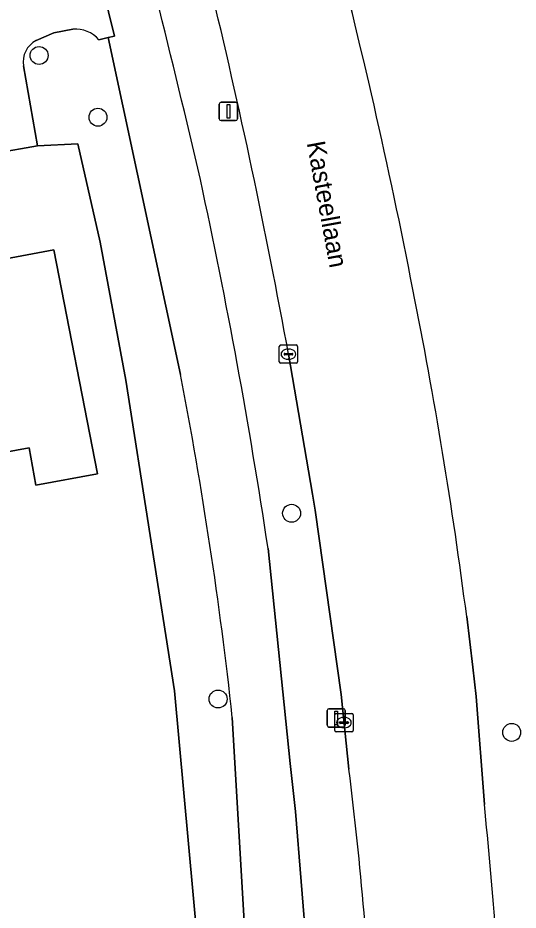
# Model space of a CAD drawing. Extents: x 157793 to 159380, y 380877 to 382313.
# Drawn here: x 158983.94 to 159011.2, y 381591.13 to 381639.8 of the extents above; entities that cross this region are included whole.
import ezdxf

# ---------------------------------------------------------------- set-up
doc = ezdxf.new("R2010")
doc.units = 0
for name, color, linetype in [('IMGEO_Berm_groen', 7, 'Continuous'), ('IMGEO_Boom', 7, 'Continuous'), ('IMGEO_Erf', 7, 'Continuous'), ('IMGEO_Fietspad_gesloten', 7, 'Continuous'), ('IMGEO_Groenvoorziening', 7, 'Continuous'), ('IMGEO_Kolk', 7, 'Continuous'), ('IMGEO_Lichtmast', 7, 'Continuous'), ('IMGEO_Openbare_ruimte_label', 7, 'Continuous'), ('IMGEO_Pand', 7, 'Continuous'), ('IMGEO_Rijbaan_lokaal_gesloten', 7, 'Continuous'), ('IMGEO_Voetpad_open', 7, 'Continuous')]:
    doc.layers.add(name, color=color, linetype=linetype)

msp = doc.modelspace()

# ---------------------------------------------------------------- linework, layer by layer
at = {"layer": 'IMGEO_Berm_groen'}
for points in [[(159001.983, 381598.814), (159001.548, 381602.882), (159000.139, 381612.95), (159000, 381613.827), (158998.686, 381621.452)], [(158997.57, 381610.863), (158998.781, 381599.132), (158999.067, 381596.499), (158999.995, 381585.059), (159000.245, 381580.692), (159000.608, 381570.369)], [(159008.397, 381607.143), (159008.73, 381604.379), (159008.824, 381603.577), (159008.915, 381602.775), (159009.359, 381596.889)]]:
    msp.add_lwpolyline(points, dxfattribs=at)
for centre, radius, start, end in [((158529.113, 381523.823), 476.966, 12.98415, 15.42607), ((158687.595, 381563.204), 323.819, 10.99797, 14.63429), ((158653.442, 381558.754), 350.891, 10.29302, 13.65843), ((158681.359, 381563.347), 319.762, 8.54565, 12.21232), ((158744.391, 381572.92), 266.215, 7.38594, 11.27711), ((158795.008, 381573.205), 208.553, 2.72778, 7.05341), ((158658.473, 381561.578), 352.659, 3.55942, 5.74659)]:
    msp.add_arc(centre, radius, start, end, dxfattribs=at)
at = {"layer": 'IMGEO_Boom'}
for centre in [(158985.096, 381637.749), (158988.305, 381634.381), (158998.858, 381612.776), (158994.851, 381602.644), (159010.849, 381600.823)]:
    msp.add_circle(centre, 0.489, dxfattribs=at)
at = {"layer": 'IMGEO_Erf'}
for points in [[(158994.251, 381583.612), (158992.482, 381603.093), (158989.825, 381620.034), (158988.418, 381627.563), (158987.202, 381632.921), (158985.004, 381632.829), (158960.022, 381628.413)], [(158982.676, 381626.552), (158985.896, 381627.144), (158988.284, 381614.936), (158984.92, 381614.318), (158984.547, 381616.345), (158978.326, 381615.201)]]:
    msp.add_lwpolyline(points, dxfattribs=at)
at = {"layer": 'IMGEO_Fietspad_gesloten'}
for points in [[(158975.922, 381678.191), (158982.93, 381659.659), (158988.192, 381641.408), (158988.547, 381641.481), (158989.211, 381638.807), (158988.862, 381638.724), (158992.798, 381620.339)], [(159000.608, 381570.369), (159000.245, 381580.692), (158999.995, 381585.059), (158999.067, 381596.499), (158998.781, 381599.132), (158997.57, 381610.863)], [(158995.625, 381601.64), (158997.504, 381569.478), (158997.564, 381565.682)]]:
    msp.add_lwpolyline(points, dxfattribs=at)
for centre, radius, start, end in [((158529.113, 381523.823), 476.966, 12.98415, 15.42607), ((158681.359, 381563.347), 319.762, 8.54565, 12.21232), ((158770.737, 381577.204), 226.212, 6.20145, 10.99281)]:
    msp.add_arc(centre, radius, start, end, dxfattribs=at)
at = {"layer": 'IMGEO_Groenvoorziening'}
for points in [[(158986.944, 381639.179), (158985.897, 381638.991), (158984.931, 381638.571)], [(158992.798, 381620.339), (158988.862, 381638.724), (158988.357, 381638.604)], [(158984.242, 381637.181), (158985.004, 381632.829), (158987.202, 381632.921), (158988.418, 381627.563), (158989.825, 381620.034), (158992.482, 381603.093), (158994.251, 381583.612), (158994.628, 381574.19), (158991.058, 381573.533), (158991.852, 381569.988)], [(158997.504, 381569.478), (158995.625, 381601.64)]]:
    msp.add_lwpolyline(points, dxfattribs=at)
for centre, radius, start, end in [((158987.094, 381637.524), 1.662, 40.53, 95.1837), ((158985.577, 381637.385), 1.35, 118.5663, 188.7), ((158770.737, 381577.204), 226.212, 6.20145, 10.99281)]:
    msp.add_arc(centre, radius, start, end, dxfattribs=at)
at = {"layer": 'IMGEO_Kolk'}
for p, q in [((158998.258, 381621.956), (158999.11, 381621.956)), ((158998.183, 381621.03), (158998.183, 381621.882)), ((158998.442, 381621.45), (158998.442, 381621.462)), ((158998.485, 381621.499), (158998.883, 381621.499)), ((158998.671, 381621.736), (158998.696, 381621.736)), ((158998.926, 381621.462), (158998.926, 381621.45)), ((158999.184, 381621.882), (158999.184, 381621.03)), ((158998.88, 381621.413), (158998.482, 381621.413)), ((158998.694, 381621.176), (158998.669, 381621.176)), ((158999.11, 381620.956), (158998.258, 381620.956)), ((159001.208, 381600.931), (159001.208, 381601.783)), ((159001.283, 381601.857), (159002.135, 381601.857)), ((159001.696, 381601.637), (159001.721, 381601.637)), ((159002.209, 381601.783), (159002.209, 381600.931)), ((159001.467, 381601.351), (159001.467, 381601.363)), ((159001.905, 381601.314), (159001.507, 381601.314)), ((159001.51, 381601.4), (159001.908, 381601.4)), ((159001.719, 381601.077), (159001.694, 381601.077)), ((159001.951, 381601.363), (159001.951, 381601.351)), ((159002.135, 381600.857), (159001.283, 381600.857))]:
    msp.add_line(p, q, dxfattribs=at)
for points in [[(158998.258, 381621.956), (158999.11, 381621.956)], [(158998.183, 381621.03), (158998.183, 381621.882)], [(158999.184, 381621.882), (158999.184, 381621.03)], [(158999.11, 381620.956), (158998.258, 381620.956)], [(159001.208, 381600.931), (159001.208, 381601.783)], [(159001.283, 381601.857), (159002.135, 381601.857)], [(159002.209, 381601.783), (159002.209, 381600.931)], [(159002.135, 381600.857), (159001.283, 381600.857)]]:
    msp.add_lwpolyline(points, dxfattribs=at)
for centre, radius, start, end in [((158998.26, 381621.88), 0.0765, 91.552, 178.448), ((158998.26, 381621.88), 0.0765, 91.552, 178.448), ((158999.108, 381621.88), 0.0765, 1.552, 88.448), ((158999.108, 381621.88), 0.0765, 1.552, 88.448), ((158998.482, 381621.459), 0.0403, 85.8775, 175.7526), ((158998.887, 381621.461), 0.0386, 1.7309, 96.639), ((158998.26, 381621.032), 0.0765, 181.552, 268.448), ((158998.26, 381621.032), 0.0765, 181.552, 268.448), ((158998.479, 381621.449), 0.0366, 178.938, 274.7102), ((158998.883, 381621.456), 0.043, 264.8664, 352.4533), ((158999.108, 381621.032), 0.0765, 271.552, 358.448), ((158999.108, 381621.032), 0.0765, 271.552, 358.448), ((159001.285, 381601.781), 0.0765, 91.552, 178.448), ((159001.285, 381601.781), 0.0765, 91.552, 178.448), ((159002.133, 381601.781), 0.0765, 1.552, 88.448), ((159002.133, 381601.781), 0.0765, 1.552, 88.448), ((159001.507, 381601.36), 0.0403, 85.8775, 175.7526), ((159001.504, 381601.35), 0.0366, 178.938, 274.7102), ((159001.908, 381601.357), 0.043, 264.8664, 352.4533), ((159001.912, 381601.362), 0.0386, 1.7309, 96.639), ((159001.285, 381600.933), 0.0765, 181.552, 268.448), ((159001.285, 381600.933), 0.0765, 181.552, 268.448), ((159002.133, 381600.933), 0.0765, 271.552, 358.448), ((159002.133, 381600.933), 0.0765, 271.552, 358.448)]:
    msp.add_arc(centre, radius, start, end, dxfattribs=at)
for centre, major_axis, ratio, start_param, end_param in [((158998.67, 381621.456), (-0.387, 0.002), 0.722429, 4.712389, 7.853982), ((158998.695, 381621.456), (-0.39, 0.002), 0.717154, 1.570796, 4.712389), ((159001.695, 381601.357), (-0.387, 0.002), 0.722429, 4.712389, 7.853982), ((159001.72, 381601.357), (-0.39, 0.002), 0.717154, 1.570796, 4.712389)]:
    msp.add_ellipse(centre, major_axis=major_axis, ratio=ratio, start_param=start_param, end_param=end_param, dxfattribs=at)
at = {"layer": 'IMGEO_Lichtmast'}
for p, q in [((158994.918, 381634.296), (158994.918, 381635.096)), ((158994.918, 381635.096), (158994.918, 381634.296)), ((158995.018, 381635.196), (158995.808, 381635.196)), ((158995.808, 381635.196), (158995.018, 381635.196)), ((158995.908, 381635.096), (158995.908, 381634.296)), ((158995.908, 381634.296), (158995.908, 381635.096)), ((158995.808, 381634.196), (158995.018, 381634.196)), ((158995.018, 381634.196), (158995.808, 381634.196)), ((159000.793, 381601.21), (159000.793, 381602.01)), ((159000.793, 381602.01), (159000.793, 381601.21)), ((159000.893, 381602.11), (159001.683, 381602.11)), ((159001.683, 381602.11), (159000.893, 381602.11)), ((159001.783, 381602.01), (159001.783, 381601.21)), ((159001.783, 381601.21), (159001.783, 381602.01)), ((159001.683, 381601.11), (159000.893, 381601.11)), ((159000.893, 381601.11), (159001.683, 381601.11))]:
    msp.add_line(p, q, dxfattribs=at)
for points in [[(158995.338, 381635.071), (158995.488, 381635.071), (158995.488, 381634.321), (158995.338, 381634.321), (158995.338, 381635.071)], [(159001.213, 381601.985), (159001.363, 381601.985), (159001.363, 381601.235), (159001.213, 381601.235), (159001.213, 381601.985)]]:
    msp.add_lwpolyline(points, dxfattribs=at)
for centre, start, end in [((158995.018, 381635.096), 90, 180), ((158995.018, 381635.096), 90, 180), ((158995.808, 381635.096), 0, 90), ((158995.808, 381635.096), 360, 90), ((158995.018, 381634.296), 180, 270), ((158995.018, 381634.296), 180, 270), ((158995.808, 381634.296), 270, 0), ((158995.808, 381634.296), 270, 0), ((159000.893, 381602.01), 90, 180), ((159000.893, 381602.01), 90, 180), ((159001.683, 381602.01), 0, 90), ((159001.683, 381602.01), 360, 90), ((159000.893, 381601.21), 180, 270), ((159000.893, 381601.21), 180, 270), ((159001.683, 381601.21), 270, 0), ((159001.683, 381601.21), 270, 0)]:
    msp.add_arc(centre, 0.1, start, end, dxfattribs=at)
at = {"layer": 'IMGEO_Pand'}
msp.add_lwpolyline([(158976.699, 381624.044), (158978.326, 381615.201), (158984.547, 381616.345), (158984.92, 381614.318), (158988.284, 381614.936), (158985.896, 381627.144), (158982.676, 381626.552), (158982.927, 381625.189)], close=True, dxfattribs=at)
at = {"layer": 'IMGEO_Rijbaan_lokaal_gesloten'}
for points in [[(158998.686, 381621.452), (159000, 381613.827), (159000.139, 381612.95), (159001.548, 381602.882), (159001.983, 381598.814)], [(159009.359, 381596.889), (159008.915, 381602.775), (159008.824, 381603.577), (159008.73, 381604.379), (159008.397, 381607.143)]]:
    msp.add_lwpolyline(points, dxfattribs=at)
for centre, radius, start, end in [((158687.595, 381563.204), 323.819, 10.99797, 14.63429), ((158653.442, 381558.754), 350.891, 10.29302, 13.65843), ((158744.391, 381572.92), 266.215, 7.38594, 11.27711), ((158795.008, 381573.205), 208.553, 2.72778, 7.05341), ((158658.473, 381561.578), 352.659, 3.55942, 5.74659)]:
    msp.add_arc(centre, radius, start, end, dxfattribs=at)
at = {"layer": 'IMGEO_Voetpad_open'}
for points in [[(158988.357, 381638.604), (158988.862, 381638.724), (158989.211, 381638.807), (158988.547, 381641.481), (158988.192, 381641.408), (158987.92, 381641.353)], [(158984.931, 381638.571), (158985.897, 381638.991), (158986.944, 381639.179)], [(158953.997, 381629.275), (158954.325, 381627.414), (158957.354, 381627.94), (158960.022, 381628.413), (158985.004, 381632.829), (158984.242, 381637.181)]]:
    msp.add_lwpolyline(points, dxfattribs=at)
for centre, radius, start, end in [((158987.094, 381637.524), 1.662, 40.53, 95.1837), ((158985.577, 381637.385), 1.35, 118.5663, 188.7)]:
    msp.add_arc(centre, radius, start, end, dxfattribs=at)

# ---------------------------------------------------------------- texts
at = {"layer": 'IMGEO_Openbare_ruimte_label'}
msp.add_text('Kasteellaan', height=1, rotation=280.4227, dxfattribs=at).set_placement((158999.678, 381632.984))

doc.saveas('drawing.dxf')
